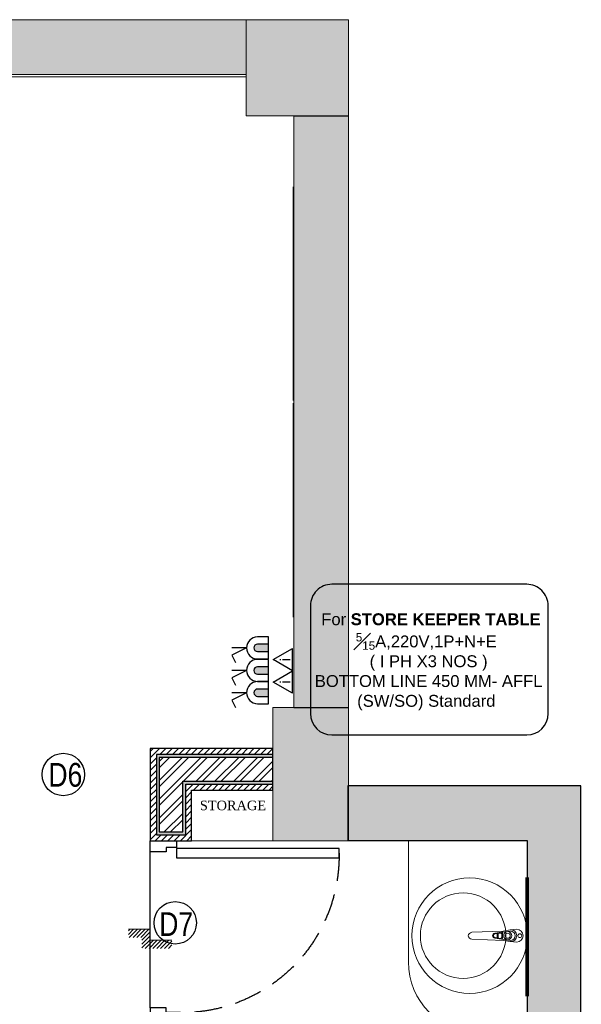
# Model space of a CAD drawing. Extents: x 3940905 to 4145695, y 925352 to 1109797.
# Tile 885 of 1056: x 4071440 to 4073805, y 1048485 to 1052628. Entities that reach past the tile are written whole.
import ezdxf
from ezdxf.enums import TextEntityAlignment as Align

# ---------------------------------------------------------------- set-up
doc = ezdxf.new("R2010")
doc.units = 0
doc.header["$LTSCALE"] = 750
doc.header["$MEASUREMENT"] = 0
doc.linetypes.add('DASHED', pattern=[0.75, 0.5, -0.25])
doc.linetypes.add('DASHED2', pattern=[0.375, 0.25, -0.125])
doc.layers.get('0').update_dxf_attribs({"linetype": 'CONTINUOUS', "lineweight": 0})
for name, color, linetype, lineweight in [('CIVIL WALLS', 7, 'CONTINUOUS', 30), ('CKD Equipments', 252, 'CONTINUOUS', 0), ('CKD-Electrical Point', 7, 'CONTINUOUS', 25), ('CKD-Electrical Text', 7, 'CONTINUOUS', 25), ('COLUMN', 1, 'CONTINUOUS', 9), ('COUNTER', 34, 'CONTINUOUS', 0), ('FURN', 15, 'CONTINUOUS', 5), ('HATCH', 7, 'CONTINUOUS', 0), ('SANITARY', 34, 'CONTINUOUS', 0), ('wall', 7, 'CONTINUOUS', 25)]:
    doc.layers.add(name, color=color, linetype=linetype, lineweight=lineweight)
for name, color, linetype in [('DOOR', 44, 'CONTINUOUS'), ('ELECTRICAL', 1, 'CONTINUOUS'), ('GLASS', 5, 'CONTINUOUS'), ('S-Hatch_8', 7, 'CONTINUOUS'), ('SYM-ELECT', 240, 'CONTINUOUS'), ('TEXT', 7, 'CONTINUOUS')]:
    doc.layers.add(name, color=color, linetype=linetype)
doc.styles.add('ARA-30', font='arial.ttf', dxfattribs={"width": 0.8, "height": 150})
doc.styles.add('ARIAL', font='arial.ttf')
doc.styles.add('CKD_Dimension Text', font='BOOKOS.TTF')
doc.styles.get("Standard").update_dxf_attribs({"font": 'romans.shx'})
doc.styles.add('TXT1', font='times.ttf')

# ---------------------------------------------------------------- blocks, each defined once
blk = doc.blocks.new('EDFDSCX')
blk.add_line((498130.3504498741, -854141.3801531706, -1.195304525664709e-08), (498655.5372229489, -854140.8563936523, -1.195304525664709e-08))
at = {"layer": 'DOOR', "elevation": -1.195304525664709e-08}
for points in [[(498666.0847833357, -853504.0026184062), (498666.6308213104, -854051.5285574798), (498635.9364051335, -854051.5591684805), (498635.3903671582, -853504.0332294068)], [(498092.8548822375, -854052.074595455), (498114.6604399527, -854052.079027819), (498114.6693046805, -854087.2179123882), (498130.3637469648, -854087.213480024), (498130.3504498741, -854141.3801531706), (498092.8504498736, -854141.3801531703)], [(498692.8545904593, -854051.4762263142), (498671.0490849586, -854051.5241512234), (498671.1103069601, -854086.6629835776), (498655.4158870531, -854086.6898547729), (498655.5372229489, -854140.8563936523), (498693.0371483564, -854140.7815975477)]]:
    blk.add_lwpolyline(points, close=True, dxfattribs=at)
at = {"layer": 'DOOR', "color": 8, "linetype": 'DASHED2', "ltscale": 0.5}
blk.add_arc((498643.5917439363, -854033.2365009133, -1.195304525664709e-08), 529.2668184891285, 89.22640451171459, 182.040228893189, dxfattribs=at)
blk = doc.blocks.new('Step Symbol - Imperial')
h = blk.add_hatch()
h.set_pattern_fill('_USER', color=0, scale=0.03125, angle=45, style=0, pattern_type=0)
h.set_pattern_definition([(45, (0, 0.125), (-0.02209708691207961, 0.02209708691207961), [])])
h.paths.add_polyline_path([(0.25, 0), (0.25, -0.09375), (-0.09375, -0.09375), (-0.09375, 0.03125), (-0.25, 0.03125), (-0.25, 0.125), (0, 0.125), (0, 0)])
at = {"color": 0}
blk.add_lwpolyline([(0.25, 0), (0, 0), (0, 0.125), (-0.25, 0.125)], dxfattribs=at)
blk.add_attdef('Step', (0.0625, 0.0625), '', height=0.09375, dxfattribs=at)
blk = doc.blocks.new('COLUMN')
at = {"layer": 'COLUMN'}
h = blk.add_hatch(color=1, dxfattribs=at)
h.dxf.hatch_style = 1
h.paths.add_polyline_path([(2683498.95855519, 965771.0625738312), (2684447.95855519, 965771.0625738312), (2684447.95855519, 965331.0625738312), (2683498.95855519, 965331.0625738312)])
h.paths.add_polyline_path([(2684237.95855519, 970191.0625738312), (2683498.95855519, 970191.0625738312), (2683498.95855519, 969191.0625738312), (2684237.95855519, 969191.0625738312)])
h.paths.add_polyline_path([(2687442.95855519, 969266.0625738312), (2687037.95855519, 969266.0625738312), (2687037.95855519, 970031.0625738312), (2687442.95855519, 970031.0625738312)])
h.paths.add_polyline_path([(2687107.95855519, 972041.44686994), (2687643.95855519, 972041.44686994), (2687643.95855519, 971756.0625738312), (2687107.95855519, 971756.0625738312)])
h.paths.add_polyline_path([(2683498.95855519, 973491.0625738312), (2684407.95855519, 973491.0625738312), (2684407.95855519, 973041.0625738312), (2683498.95855519, 973041.0625738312)])
h.paths.add_polyline_path([(2683648.95855519, 975761.0625738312), (2683977.95855519, 975761.0625738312), (2683977.95855519, 975211.0625738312), (2683648.95855519, 975211.0625738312)])
h.paths.add_polyline_path([(2686977.95855519, 975811.0625738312), (2687727.95855519, 975811.0625738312), (2687727.95855519, 975476.0625738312), (2686977.95855519, 975476.0625738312)])
h.paths.add_polyline_path([(2689868.95855519, 975851.0625738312), (2689027.95855519, 975851.0625738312), (2689027.95855519, 975556.0625738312), (2689868.95855519, 975556.0625738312)])
h.paths.add_polyline_path([(2686977.95855519, 973346.0625738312), (2687643.95855519, 973346.0625738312), (2687643.95855519, 973116.0625738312), (2686977.95855519, 973116.0625738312)])
h.paths.add_polyline_path([(2683823.95855519, 977646.0625738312), (2684028.95855519, 977646.0625738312), (2684028.95855519, 977211.0625738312), (2683823.95855519, 977211.0625738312)])
h.paths.add_polyline_path([(2683823.95855519, 979911.0625738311), (2684103.95855519, 979911.0625738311), (2684103.95855519, 980241.0625738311), (2683823.95855519, 980241.0625738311)])
h.paths.add_polyline_path([(2687803.95855519, 979891.0625738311), (2688003.95855519, 979891.0625738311), (2688003.95855519, 980241.0625738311), (2687803.95855519, 980241.0625738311)])
h.paths.add_polyline_path([(2691583.95855519, 979836.0625738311), (2692013.95855519, 979836.0625738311), (2692013.95855519, 980241.0625738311), (2691583.95855519, 980241.0625738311)])
h.paths.add_polyline_path([(2691695.95855519, 977346.0625738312), (2692013.95855519, 977346.0625738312), (2692013.95855519, 976786.0625738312), (2691695.95855519, 976786.0625738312)])
h.paths.add_polyline_path([(2687442.95855519, 965841.0625738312), (2686812.95855519, 965841.0625738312), (2686812.95855519, 965401.0625738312), (2687442.95855519, 965401.0625738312)])
h.paths.add_polyline_path([(2687467.95855519, 963421.0625738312), (2686702.95855519, 963421.0625738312), (2686702.95855519, 962976.0625738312), (2687467.95855519, 962976.0625738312)])
h.paths.add_polyline_path([(2684167.95855519, 963191.0625738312), (2683398.958555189, 963191.0625738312), (2683398.958555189, 962446.0625738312), (2684167.95855519, 962446.0625738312)])
h.paths.add_polyline_path([(2684447.95855519, 958916.0625738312), (2683398.95855519, 958916.0625738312), (2683398.95855519, 959356.0625738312), (2684447.95855519, 959356.0625738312)])
h.paths.add_polyline_path([(2684447.95855519, 957356.0625738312), (2683413.95855519, 957356.0625738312), (2683413.95855519, 956916.0625738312), (2684447.95855519, 956916.0625738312)])
h.paths.add_polyline_path([(2687457.95855519, 957436.0625738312), (2686707.95855519, 957436.0625738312), (2686707.95855519, 956996.0625738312), (2687457.95855519, 956996.0625738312)])
h.paths.add_polyline_path([(2687452.95855519, 959516.0625738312), (2686692.95855519, 959516.0625738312), (2686692.95855519, 959086.0625738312), (2687452.95855519, 959086.0625738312)])
h.paths.add_polyline_path([(2683413.95855519, 953326.0625738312), (2684312.95855519, 953326.0625738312), (2684312.95855519, 953776.0625738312), (2683413.95855519, 953776.0625738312)])
h.paths.add_polyline_path([(2683293.95855519, 952396.0625738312), (2683767.95855519, 952396.0625738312), (2683767.95855519, 951976.0625738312), (2683293.95855519, 951976.0625738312)])
h.paths.add_polyline_path([(2682463.958555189, 977841.0625738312), (2681833.95855519, 977841.0625738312), (2681833.95855519, 977051.0625738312), (2682463.958555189, 977051.0625738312)])
at = {"color": 2}
for points in [[(2691583.95855519, 979836.0625738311), (2692013.95855519, 979836.0625738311), (2692013.95855519, 980241.0625738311), (2691583.95855519, 980241.0625738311)], [(2691695.95855519, 977346.0625738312), (2692013.95855519, 977346.0625738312), (2692013.95855519, 976786.0625738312), (2691695.95855519, 976786.0625738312)]]:
    blk.add_lwpolyline(points, close=True, dxfattribs=at)
at = {"layer": 'COLUMN', "color": 1}
for points in [[(2691583.95855519, 979836.0625738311), (2692013.95855519, 979836.0625738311), (2692013.95855519, 980241.0625738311), (2691583.95855519, 980241.0625738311)], [(2691695.95855519, 977346.0625738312), (2692013.95855519, 977346.0625738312), (2692013.95855519, 976786.0625738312), (2691695.95855519, 976786.0625738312)]]:
    blk.add_lwpolyline(points, close=True, dxfattribs=at)
blk = doc.blocks.new('A$C41F15E28')
at = {"layer": 'CKD-Electrical Point'}
blk.add_hatch(color=7, dxfattribs=at).paths.add_polyline_path([(15.47909474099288, 0), (-15.47909474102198, 0), (-15.47909474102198, -46.43728422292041, 0.4142135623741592), (-2.91038e-11, -61.91637896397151, 0.4142135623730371), (15.47909474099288, -46.43728422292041)])
at = {"layer": 'CKD-Electrical Point', "color": 7}
for p, q in [((-2.91038e-11, -92.87456844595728), (-30.95818948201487, -154.790947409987)), ((-2.91038e-11, -92.87456844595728), (-2.91038e-11, -154.790947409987)), ((-30.95818948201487, -154.790947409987), (-61.9163789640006, -139.3118526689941))]:
    blk.add_line(p, q, dxfattribs=at)
blk.add_lwpolyline([(-46.43728422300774, 0), (46.43728422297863, 0), (46.43728422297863, -46.43728422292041, -0.4142135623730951), (-2.91038e-11, -92.87456844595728), (-2.91038e-11, -92.87456844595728, -0.4142135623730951), (-46.43728422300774, -46.43728422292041), (-46.43728422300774, 0)], format="xyb", dxfattribs=at)
blk.add_lwpolyline([(-15.47909474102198, 0), (15.47909474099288, 0), (15.47909474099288, -46.43728422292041, -0.4142135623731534), (-2.91038e-11, -61.91637896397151, -0.4142135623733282), (-15.47909474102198, -46.43728422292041)], format="xyb", close=True, dxfattribs=at)
blk = doc.blocks.new('socket int')
at = {"color": 0}
for p, q in [((-40, 0), (0, 69.2820323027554)), ((0, 69.2820323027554), (40, 0)), ((-40, 0), (40, 0))]:
    blk.add_line(p, q, dxfattribs=at)
at = {"color": 0, "style": 'ARIAL'}
blk.add_text('i', height=36, dxfattribs=at).set_placement((1.13686837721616e-14, 26.39811334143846), align=Align.MIDDLE_CENTER)

msp = doc.modelspace()

# ---------------------------------------------------------------- hatches: boundary and pattern name
at = {"layer": 'CIVIL WALLS', "true_color": 0x136734}
h = msp.add_hatch(dxfattribs=at)
h.set_pattern_fill('AR-CONC', color=116, scale=3)
h.set_pattern_definition([(49.99999999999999, (84350.26947922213, 4605.531579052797), (21.5178054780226, -1.882564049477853), [2.25, -24.75]), (355, (84350.26947922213, 4605.531579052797), (-4.16254000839, 22.56576401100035), [1.8, -19.8]), (100.45144446, (84352.06262965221, 4605.374698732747), (17.35526540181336, 20.68319972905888), [1.912205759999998, -21.03426335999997]), (46.18420000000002, (84350.26947922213, 4611.531579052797), (32.01723992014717, -4.965578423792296), [3.375, -37.125]), (96.63563549, (84352.93758157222, 4611.117779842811), (28.03985837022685, 29.22355802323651), [2.86831026, -31.55141279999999]), (351.1841639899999, (84350.26947922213, 4611.531579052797), (28.03985835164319, 29.2235580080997), [2.7, -29.70000003]), (21, (84353.26947922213, 4610.031579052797), (17.90721156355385, -12.07856671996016), [2.25, -24.75]), (326.0000000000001, (84353.26947922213, 4610.031579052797), (7.299459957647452, 21.75450135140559), [1.799999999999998, -19.79999999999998]), (71.45144474, (84354.76174684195, 4609.025031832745), (25.20667130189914, 9.675934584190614), [1.912205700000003, -21.03426336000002]), (37.50000000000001, (84350.26947922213, 4605.531579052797), (0.3647956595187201, 9.986815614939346), [0, -19.56, 0, -20.1, 0, -19.875]), (7.499999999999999, (84350.26947922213, 4605.531579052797), (7.892086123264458, 11.83235135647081), [0, -11.45999999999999, 0, -19.10999999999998, 0, -7.574999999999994]), (327.5, (84343.57947922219, 4605.531579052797), (16.01467308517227, -0.6766461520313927), [0, -7.5, 0, -23.4, 0, -31.05]), (317.5, (84340.57947922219, 4605.531579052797), (17.49558508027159, 3.003149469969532), [0, -9.75, 0, -15.54, 0, -22.05])])
h.paths.add_polyline_path([(4072026.447600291, 1049210.269530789), (4072126.447600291, 1049210.269530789), (4072126.447600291, 1049424.108196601), (4072505.538583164, 1049424.108196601), (4072505.538583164, 1049524.108196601), (4072026.447600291, 1049524.108196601)], flags=16)
h.paths.add_polyline_path([(4072138.947600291, 1049411.608196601), (4072505.538583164, 1049411.608196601), (4072505.538583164, 1049536.608196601), (4072015.372825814, 1049536.608196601), (4072015.372825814, 1049197.769530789), (4072138.947600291, 1049197.769530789)])
at = {"layer": 'HATCH'}
h = msp.add_hatch(color=8, dxfattribs=at)
h.dxf.hatch_style = 1
h.paths.add_polyline_path([(4072393.759134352, 1052627.773462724), (4059798.759134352, 1052627.773462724), (4059798.759134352, 1038582.773462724), (4059668.759134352, 1038582.773462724), (4059668.759134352, 1024619.773462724), (4059831.759134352, 1024619.773462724), (4059831.759134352, 1018095.753173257), (4060288.759134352, 1018095.753173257), (4060288.759134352, 1022669.773462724), (4060288.759134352, 1024782.773462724), (4059898.759134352, 1024782.773462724), (4059898.759134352, 1038352.801398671), (4060023.759134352, 1038352.772298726), (4060023.759134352, 1052397.773462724), (4072393.759134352, 1052397.773462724)])
h = msp.add_hatch(color=8, dxfattribs=at)
h.dxf.hatch_style = 1
h.paths.add_polyline_path([(4072823.759134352, 1052222.773462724), (4072593.759134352, 1052222.773462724), (4072593.759134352, 1049732.773462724), (4072823.759134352, 1049732.773462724)])
at = {"layer": 'HATCH', "true_color": 0x808080}
h = msp.add_hatch(color=8, dxfattribs=at)
h.dxf.hatch_style = 1
h.paths.add_polyline_path([(4073802.11335764, 1049404.195893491), (4072822.11335764, 1049404.195893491), (4072822.11335764, 1049174.195893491), (4073576.445282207, 1049174.195893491), (4073579.718263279, 1044373.059240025), (4073804.718263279, 1044373.059240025)])
at = {"layer": 'S-Hatch_8'}
h = msp.add_hatch(dxfattribs=at)
h.set_pattern_fill('ANSI31', color=6, scale=150)
h.set_pattern_definition([(45, (84350.26947922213, 4605.531579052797), (-13.25825214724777, 13.25825214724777), [])])
h.paths.add_polyline_path([(4061661.660524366, 1045858.880030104), (4061536.660524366, 1045858.880030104), (4061536.660524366, 1044977.619884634), (4061661.660524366, 1044977.619884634)], flags=16)
h.paths.add_polyline_path([(4061686.660524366, 1045883.880030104), (4061511.660524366, 1045883.880030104), (4061511.660524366, 1044952.619884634), (4061686.660524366, 1044952.619884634)])
h.paths.add_polyline_path([(4064787.757570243, 1047638.838283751), (4064787.757917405, 1047513.833225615), (4061661.660524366, 1047513.838278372), (4061661.660524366, 1046807.816947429), (4061536.660524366, 1046807.816947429), (4061536.660524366, 1047638.838278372)], flags=16)
h.paths.add_polyline_path([(4068087.602817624, 1046908.313935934), (4069738.947575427, 1046908.338867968), (4069738.947575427, 1046783.338867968), (4068087.602817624, 1046783.313935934)], flags=17)
h.paths.add_polyline_path([(4068087.602817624, 1046933.313935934), (4069763.947575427, 1046933.338867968), (4069763.947575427, 1046758.338867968), (4068087.602817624, 1046758.313935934)])
h.paths.add_polyline_path([(4069613.947600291, 1045578.07376481), (4069613.947600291, 1046008.313935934), (4069738.947600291, 1046008.313935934), (4069738.947600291, 1045578.07376481), (4070763.947600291, 1045578.07376481), (4070763.947600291, 1045452.974109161), (4068387.759134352, 1045452.924281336), (4068387.759134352, 1045578.023936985)], flags=16)
h.paths.add_polyline_path([(4069588.947600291, 1045602.974109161), (4069588.947600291, 1046008.313935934), (4069763.947600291, 1046008.313935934), (4069763.947600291, 1045602.974109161), (4070788.947600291, 1045602.974109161), (4070788.947600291, 1045427.974109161), (4068387.759134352, 1045427.974109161), (4068387.759134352, 1045602.974109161)])
h.paths.add_polyline_path([(4073578.565889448, 1046063.476666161), (4073577.014631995, 1048339.016563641), (4073466.082767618, 1048338.77568534), (4073466.082767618, 1047313.775337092), (4072138.947600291, 1047313.775337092), (4072138.947600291, 1048397.773462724), (4072013.947600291, 1048397.773462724), (4072013.947600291, 1045150.715377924), (4072138.947600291, 1045150.715377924), (4072138.947600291, 1047188.775755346), (4073466.085130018, 1047188.775755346), (4073466.080405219, 1046188.24040094), (4072938.885603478, 1046188.263736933), (4072938.885603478, 1046063.26376231)], flags=17)
h.paths.add_polyline_path([(4073576.997753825, 1048363.775155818), (4073441.082767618, 1048363.77568534), (4073441.082767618, 1047338.775337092), (4072163.947600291, 1047338.775337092), (4072163.947600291, 1048422.773462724), (4071988.947600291, 1048422.773462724), (4071988.947600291, 1045125.715377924), (4072163.947600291, 1045125.715377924), (4072163.947600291, 1047163.775755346), (4073441.083948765, 1047163.775755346), (4073441.081586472, 1046213.241583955), (4072913.885603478, 1046213.264918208), (4072913.885603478, 1046038.264943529), (4073578.582767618, 1046038.718073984)])
h.paths.add_polyline_path([(4072138.947600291, 1049411.608196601), (4072505.538583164, 1049411.608196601), (4072505.538583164, 1049536.608196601), (4072015.372825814, 1049536.608196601), (4072015.372825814, 1049197.769530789), (4072138.947600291, 1049197.769530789)], flags=16)
h.paths.add_polyline_path([(4072163.947600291, 1049386.608196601), (4072505.538583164, 1049386.608196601), (4072505.538583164, 1049561.608196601), (4071988.900867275, 1049561.608196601), (4071988.947600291, 1049172.769530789), (4072163.947600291, 1049172.769530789)])
h.paths.add_polyline_path([(4070133.44209406, 1049411.608196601), (4070133.44209406, 1052372.769530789), (4070258.44209406, 1052372.769530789), (4070258.44209406, 1049536.608196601), (4071063.056936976, 1049536.608196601), (4071063.056936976, 1049411.608196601)], flags=16)
h.paths.add_polyline_path([(4070108.44209406, 1049386.608196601), (4070108.44209406, 1052397.769530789), (4070283.44209406, 1052397.769530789), (4070283.44209406, 1049561.608196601), (4071088.056936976, 1049561.608196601), (4071088.056936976, 1049386.608196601)])
h.paths.add_polyline_path([(4064308.759134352, 1047663.838278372), (4064308.759134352, 1047638.838283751), (4064188.759134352, 1047638.838283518), (4064188.759134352, 1047663.838278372), (4061511.660524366, 1047663.838278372), (4061511.660524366, 1046782.816947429), (4061686.660524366, 1046782.816947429), (4061686.660524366, 1047488.838278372), (4064787.75913435, 1047488.288235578), (4064787.75913435, 1047663.838278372)])
at = {"layer": 'S-Hatch_8', "true_color": 0x636466}
h = msp.add_hatch(dxfattribs=at)
h.set_pattern_fill('ANSI32', color=251, scale=150)
h.set_pattern_definition([(45, (84350.26947922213, 4605.531579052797), (-39.7747564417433, 39.7747564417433), []), (45, (84376.78598347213, 4605.531579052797), (-39.7747564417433, 39.7747564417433), [])])
h.paths.add_polyline_path([(4072026.447600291, 1049210.269530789), (4072126.447600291, 1049210.269530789), (4072126.447600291, 1049424.108196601), (4072505.538583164, 1049424.108196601), (4072505.538583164, 1049524.108196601), (4072026.447600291, 1049524.108196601)])

# ---------------------------------------------------------------- linework, layer by layer
at = {"layer": 'CIVIL WALLS', "color": 6}
msp.add_lwpolyline([(4072163.947600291, 1049386.608196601), (4072505.538583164, 1049386.608196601), (4072505.538583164, 1049561.608196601), (4071988.900867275, 1049561.608196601), (4071988.947600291, 1049172.769530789), (4072163.947600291, 1049172.769530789)], close=True, dxfattribs=at)
at = {"layer": 'CIVIL WALLS', "color": 116, "true_color": 0x136734}
msp.add_lwpolyline([(4072138.947600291, 1049411.608196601), (4072505.538583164, 1049411.608196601), (4072505.538583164, 1049536.608196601), (4072015.372825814, 1049536.608196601), (4072015.372825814, 1049197.769530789), (4072138.947600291, 1049197.769530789)], close=True, dxfattribs=at)
at = {"layer": 'CIVIL WALLS'}
msp.add_lwpolyline([(4072026.447600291, 1049210.269530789), (4072126.447600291, 1049210.269530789), (4072126.447600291, 1049424.108196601), (4072505.538583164, 1049424.108196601), (4072505.538583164, 1049524.108196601), (4072026.447600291, 1049524.108196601)], close=True, dxfattribs=at)
at = {"layer": 'CKD Equipments', "linetype": 'DASHED', "ltscale": 25}
for p, q in [((4070299.864040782, 1052387.20876036), (4071491.821792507, 1052387.20876036)), ((4071491.821792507, 1052387.20876036), (4072391.910913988, 1052387.20876036)), ((4072591.874184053, 1051925.418605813), (4072591.874184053, 1051025.329484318)), ((4072591.874184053, 1051014.13561169), (4072591.874184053, 1050114.046490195))]:
    msp.add_line(p, q, dxfattribs=at)
at = {"layer": 'CKD-Electrical Text', "color": 7, "linetype": 'Continuous', "elevation": -22563.74790770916}
msp.add_lwpolyline([(4072664.201604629, 1050162.386468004), (4072664.201604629, 1049708.143297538, 0.414213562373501), (4072754.117488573, 1049618.227413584), (4073574.946439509, 1049618.227413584, 0.4142135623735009), (4073664.862323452, 1049708.143297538), (4073664.862323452, 1050162.386468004, 0.4142135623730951), (4073574.946439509, 1050252.302351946), (4072754.117488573, 1050252.302351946, 0.4142135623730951)], format="xyb", close=True, dxfattribs=at)
at = {"layer": 'COUNTER'}
msp.add_lwpolyline([(4073576.445282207, 1049174.195893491), (4073076.445282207, 1049174.195893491), (4073076.445282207, 1048663.77568534, 0.414213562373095), (4073376.445282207, 1048363.77568534), (4073576.445282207, 1048363.77568534)], format="xyb", dxfattribs=at)
at = {"layer": 'DOOR'}
for centre in [(4071623.53061462, 1049451.790478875), (4072094.652661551, 1048827.652617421)]:
    msp.add_circle(centre, 89.27683969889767, dxfattribs=at)
at = {"layer": 'FURN'}
msp.add_lwpolyline([(4072163.947600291, 1049172.769530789), (4072505.538583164, 1049172.769530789), (4072505.538583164, 1049386.608196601), (4072163.947600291, 1049386.608196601)], close=True, dxfattribs=at)
at = {"layer": 'GLASS', "const_width": 15}
msp.add_lwpolyline([(4073576.3715533, 1048518.77568534), (4073576.445282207, 1049019.195893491)], dxfattribs=at)
at = {"layer": 'SANITARY', "linetype": 'ByBlock'}
for p, q in [((4073450.50866933, 1048764.49485594), (4073450.50866933, 1048782.500558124)), ((4073451.04866933, 1048764.49485594), (4073451.04866933, 1048782.500558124)), ((4073454.55866933, 1048763.944584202), (4073454.55866933, 1048783.050829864)), ((4073451.67866933, 1048777.007707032), (4073451.04866933, 1048777.007707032)), ((4073451.67866933, 1048770.077707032), (4073451.04866933, 1048770.077707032)), ((4073451.67866933, 1048770.077707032), (4073451.67866933, 1048777.007707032))]:
    msp.add_line(p, q, dxfattribs=at)
for points in [[(4073475.07866933, 1048753.697707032), (4073343.13866933, 1048759.097707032, -0.3445125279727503), (4073328.73866933, 1048773.497707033, -0.3445125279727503), (4073343.13866933, 1048787.897707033), (4073475.07866933, 1048793.297707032), (4073504.77866933, 1048797.797707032, -0.4628112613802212), (4073532.67866933, 1048773.497707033, -0.4628112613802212), (4073504.77866933, 1048749.197707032)], [(4073440.845616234, 1048765.807770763), (4073465.810342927, 1048762.415824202, 0.4543430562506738), (4073469.58866933, 1048765.715506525), (4073469.58866933, 1048781.279907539, 0.4543430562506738), (4073465.810342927, 1048784.579589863), (4073440.814377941, 1048781.183398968, 0.3860638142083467), (4073434.387849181, 1048772.94969951, 0.3329259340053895)]]:
    msp.add_lwpolyline(points, format="xyb", close=True, dxfattribs=at)
for points in [[(4073506.57866933, 1048793.297707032), (4073440.33866933, 1048784.297707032, 0.3898815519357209), (4073431.33866933, 1048773.497707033, 1.391857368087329)], [(4073468.667070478, 1048758.848739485, 0.4088496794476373), (4073472.73866933, 1048761.887707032), (4073472.73866933, 1048785.467707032, 0.5150512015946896), (4073468.932176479, 1048788.182694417), (4073440.33866933, 1048784.297707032, 0.3884473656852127)], [(4073504.77866933, 1048797.797707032), (4073533.055579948, 1048800.64575496, -0.4138375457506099), (4073559.555240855, 1048773.497707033, -0.4138375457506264), (4073533.055579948, 1048746.349659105), (4073504.77866933, 1048749.197707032)], [(4073506.57866933, 1048793.297707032, -0.4142135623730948), (4073525.47866933, 1048773.497707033, -0.6855978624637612)], [(4073506.57866933, 1048753.697707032), (4073440.33866933, 1048762.697707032, -0.3898815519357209), (4073431.33866933, 1048773.497707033, -1.391857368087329)], [(4073506.57866933, 1048753.697707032, 0.4142135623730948), (4073525.47866933, 1048773.497707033, 0.6855978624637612)]]:
    msp.add_lwpolyline(points, format="xyb", dxfattribs=at)
msp.add_lwpolyline([(4073454.55866933, 1048770.077707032), (4073452.66866933, 1048770.077707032), (4073452.66866933, 1048777.007707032), (4073454.55866933, 1048777.007707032)], dxfattribs=at)
for centre, radius in [((4073334.160971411, 1048773.804877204), 242.9999999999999), ((4073307.160971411, 1048773.804877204), 179.9999999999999), ((4073494.87866933, 1048773.497707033), 17.1), ((4073494.87866933, 1048773.497707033), 10.8), ((4073545.72866933, 1048773.497707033), 8.010000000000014)]:
    msp.add_circle(centre, radius, dxfattribs=at)
at = {"layer": 'wall', "lineweight": 0, "ltscale": 2}
for points in [[(4072393.759134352, 1052627.773462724), (4059798.759134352, 1052627.773462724), (4059798.759134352, 1038582.773462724), (4059668.759134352, 1038582.773462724), (4059668.759134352, 1024619.773462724), (4059831.759134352, 1024619.773462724), (4059831.759134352, 1018095.753173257), (4060288.759134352, 1018095.753173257), (4060288.759134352, 1024782.773462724), (4059898.759134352, 1024782.773462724), (4059898.759134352, 1038352.801398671), (4060023.759134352, 1038352.772298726), (4060023.759134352, 1052397.773462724), (4072393.759134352, 1052397.773462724)], [(4072823.759134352, 1052222.773462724), (4072593.759134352, 1052222.773462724), (4072593.759134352, 1049732.773462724), (4072823.759134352, 1049732.773462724)]]:
    msp.add_lwpolyline(points, close=True, dxfattribs=at)
at = {"layer": 'wall'}
msp.add_lwpolyline([(4073802.11335764, 1049404.195893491), (4072822.11335764, 1049404.195893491), (4072822.11335764, 1049174.195893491), (4073576.445282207, 1049174.195893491), (4073579.718263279, 1044373.059240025), (4073804.718263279, 1044373.059240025)], close=True, dxfattribs=at)

# ---------------------------------------------------------------- block references
at = {"xscale": 366.1385936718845, "yscale": 366.1385936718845, "zscale": 366.1385936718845}
msp.add_blockref('Step Symbol - Imperial', (4071988.90086566, 1048754.758731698), dxfattribs=at)
at = {"layer": 'COLUMN'}
msp.add_blockref('COLUMN', (1380809.800579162, 72387.23941356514), dxfattribs=at)
at = {"layer": 'DOOR', "xscale": -1.249610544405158, "yscale": 1.24961054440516, "zscale": 1.249610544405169, "rotation": 270.0571400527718}
msp.add_blockref('EDFDSCX', (5139953.222144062, 427065.4478861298, 1.493665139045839e-08), dxfattribs=at)
at = {"layer": 'ELECTRICAL', "color": 2, "lineweight": 50, "xscale": -1, "rotation": 270.0036111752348}
for p in [(4072487.686929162, 1049984.814584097), (4072487.898732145, 1049889.995840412), (4072488.108110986, 1049796.26232201)]:
    msp.add_blockref('A$C41F15E28', p, dxfattribs=at)
at = {"layer": 'SYM-ELECT', "xscale": 1.175999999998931, "yscale": 1.175999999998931, "zscale": 39.2, "rotation": 90.00258005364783}
msp.add_blockref('socket int', (4072588.780207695, 1049935.291915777), dxfattribs=at)
at = {"layer": 'SYM-ELECT', "lineweight": 35, "xscale": 1.175999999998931, "yscale": 1.175999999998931, "zscale": 39.2, "rotation": 90.00258005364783}
msp.add_blockref('socket int', (4072588.784444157, 1049841.211915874), dxfattribs=at)

# ---------------------------------------------------------------- texts
at = {"layer": 'CKD-Electrical Text', "color": 4, "linetype": 'Continuous', "insert": (4073152.026670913, 1049926.086787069), "char_height": 50, "width": 1096.961651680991, "attachment_point": 5, "style": 'CKD_Dimension Text'}
msp.add_mtext('{\\fArial|b0|i0|c238|p34;  \\C7;For \\fArial|b1|i0|c0|p34;STORE KEEPER TABLE \\P\\A1;\\fArial|b0|i0|c0|p34;{\\H0.7x;\\S5#15;}A\\fArial|b0|i0|c238|p34;,220V,1P+N+E \\P ( I PH X3 NO\\fArial|b0|i0|c0|p34;S\\fArial|b0|i0|c238|p34; )\\P \\fArial|b0|i0|c0|p34;BOTTOM LINE 450 MM- AFFL\\fArial|b0|i0|c238|p34; (SW/SO) Standard}', dxfattribs=at)
at = {"layer": 'DOOR', "char_height": 100, "attachment_point": 1, "style": 'ARA-30'}
for s, insert in [('D6', (4071560.753516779, 1049500.679276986, -2.110929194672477e-07)), ('D7', (4072027.435812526, 1048872.421333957))]:
    msp.add_mtext_dynamic_manual_height_columns(s, width=198, gutter_width=750, heights=[0], dxfattribs=dict(at, insert=insert))
at = {"layer": 'TEXT', "insert": (4072072.096736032, 1049341.781494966), "char_height": 40, "width": 531.4225023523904, "attachment_point": 1, "style": 'TXT1'}
msp.add_mtext('\\pxqc;STORAGE', dxfattribs=at)

doc.saveas('drawing.dxf')
